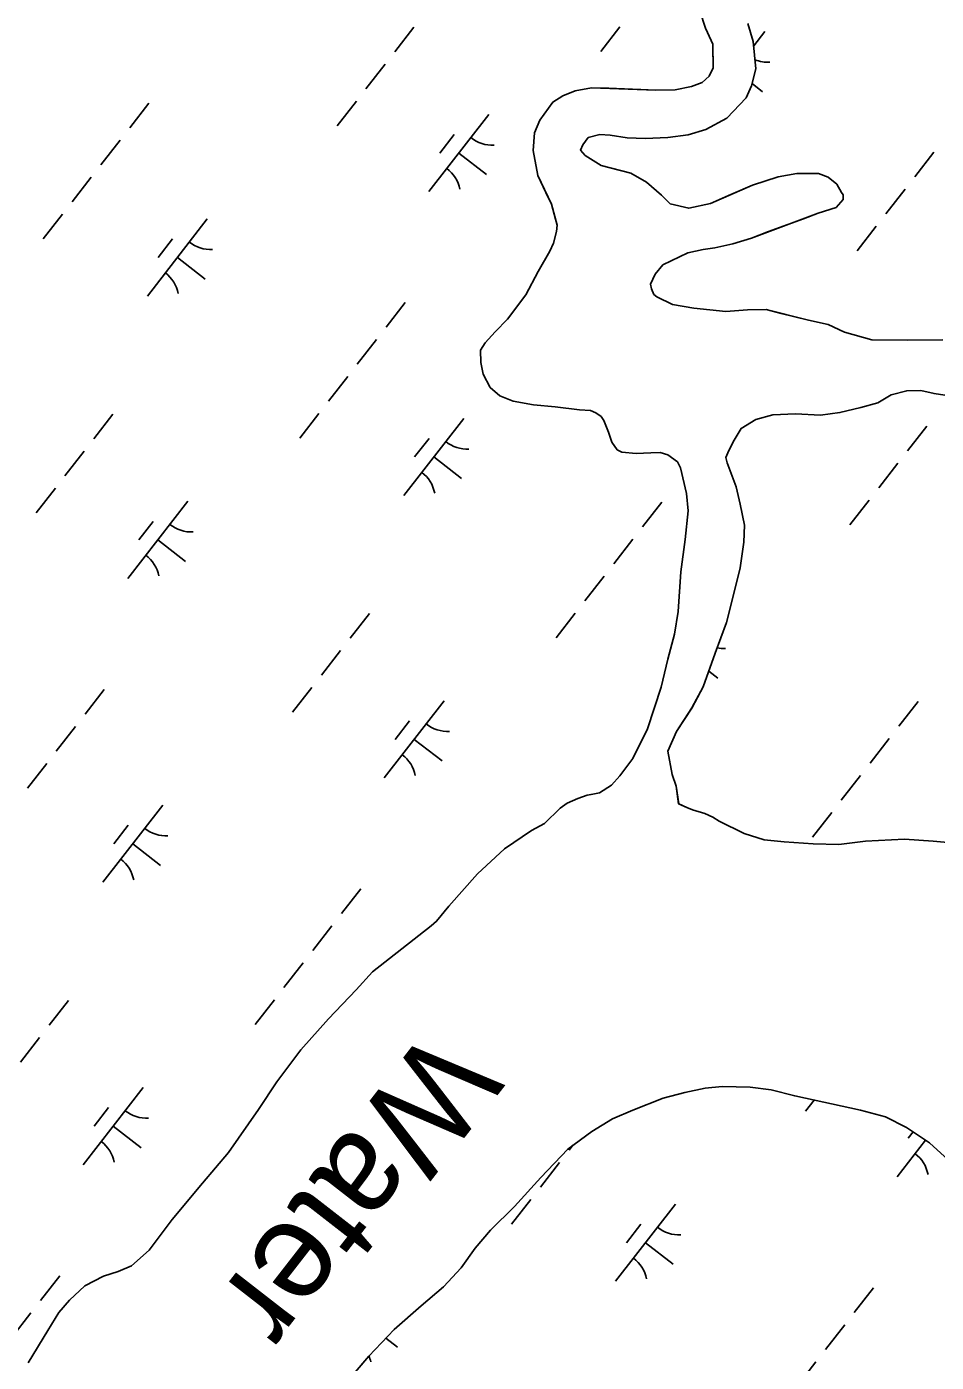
# Model space of a CAD drawing. Extents: x 3888273 to 3909528, y 158682 to 181032.
# Drawn here: x 3899639 to 3900105, y 173482 to 174166 of the extents above; entities that cross this region are included whole.
import ezdxf

# ---------------------------------------------------------------- set-up
doc = ezdxf.new("R2010")
doc.units = 0
for name, color, linetype in [('V-RIVR-IDEN', 7, 'Continuous'), ('V-TOPO-SHOR', 7, 'Continuous'), ('V-WETL-SWMP', 7, 'Continuous')]:
    doc.layers.add(name, color=color, linetype=linetype)

msp = doc.modelspace()

# ---------------------------------------------------------------- linework, layer by layer
at = {"layer": 'V-TOPO-SHOR'}
for points in [[(3899983.77, 174174.39), (3899986.66, 174165.63), (3899989.52, 174159.27), (3899990.34, 174157.29), (3899990.36, 174156.09), (3899990.47, 174145.31), (3899988.52, 174140.9), (3899984.96, 174137.67), (3899979.39, 174135.62), (3899971.03, 174133.93), (3899961.05, 174133.83), (3899953.46, 174134.15), (3899945.07, 174134.46), (3899937.08, 174134.77), (3899928.3, 174135.08), (3899919.93, 174133.39), (3899913.57, 174130.93), (3899908.42, 174127.68), (3899901.73, 174118.43), (3899899, 174112.02), (3899898.3, 174102.83), (3899900.83, 174090.08), (3899904.91, 174081.34), (3899907.36, 174076.18), (3899907.77, 174075.38), (3899909.84, 174067.82), (3899910.67, 174064.63), (3899910.31, 174061.44), (3899908.78, 174055.43), (3899906.82, 174051.42), (3899900.94, 174040.98), (3899894.68, 174028.94), (3899889.56, 174022.1), (3899885.23, 174016.46), (3899878.91, 174010.01), (3899873.78, 174004.36), (3899871.42, 174000.75), (3899871.49, 173994.36), (3899872.75, 173988.39), (3899876.41, 173981.64), (3899881.25, 173977.3), (3899888.06, 173974.57), (3899898.47, 173972.68), (3899909.65, 173971.61), (3899922.04, 173970.14), (3899927.64, 173969.8), (3899930.44, 173968.63), (3899933.26, 173966.66), (3899934.48, 173964.68), (3899936.94, 173958.72), (3899938.59, 173953.55), (3899941.42, 173949.58), (3899943.83, 173948.41), (3899951.02, 173947.69), (3899958.6, 173948.17), (3899963.39, 173948.22), (3899967.4, 173947.06), (3899972.23, 173943.52), (3899973.86, 173940.34), (3899976.79, 173927.2), (3899977.68, 173918.43), (3899976.24, 173903.64), (3899974.02, 173887.25), (3899972.63, 173866.87), (3899970.76, 173855.28), (3899967.3, 173842.46), (3899963.86, 173828.06), (3899956.89, 173806.83), (3899949.47, 173791.58), (3899942.77, 173782.73), (3899938.44, 173777.89), (3899932.4, 173774)], [(3900108.1, 174006.02), (3900090.14, 174005.84), (3900071.77, 174006.04), (3900057.76, 174009.89), (3900049.34, 174013.79), (3900039.33, 174016.08), (3900025.32, 174019.53), (3900017.72, 174021.44), (3900008.14, 174021.34), (3899996.97, 174020.43), (3899980.58, 174022.25), (3899969.78, 174024.13), (3899961.76, 174028.04), (3899960.15, 174029.22), (3899958.92, 174032.01), (3899958.5, 174034.4), (3899960.84, 174039.61), (3899964.78, 174044.44), (3899977.49, 174050.56), (3899985.46, 174052.24), (3899991.44, 174053.1), (3900000.6, 174055.2), (3900010.15, 174058.09), (3900018.89, 174061.38), (3900028.84, 174065.08), (3900036.79, 174067.95), (3900044.35, 174070.83), (3900053.5, 174073.72), (3900057.05, 174077.75), (3900057.02, 174080.14), (3900056.21, 174081.33), (3900053.77, 174085.7), (3900049.34, 174089.24), (3900044.53, 174091.19), (3900033.35, 174091.07), (3900023.79, 174089.37), (3900010.66, 174085.24), (3899999.54, 174080.34), (3899989.2, 174075.84), (3899978.05, 174073.32), (3899968.44, 174075.62), (3899964.01, 174079.96), (3899956.35, 174086.67), (3899948.32, 174091.38), (3899942.32, 174092.91), (3899933.11, 174095.21), (3899925.07, 174100.32), (3899922.65, 174103.08), (3899923.81, 174105.89), (3899926.57, 174109.51), (3899932.54, 174111.17), (3899937.73, 174110.83), (3899946.53, 174109.32), (3899955.72, 174109.02), (3899967.29, 174109.54), (3899977.66, 174110.85), (3899986.81, 174113.74), (3899997.53, 174119.44), (3900007.4, 174129.92), (3900010.13, 174135.94), (3900012.43, 174144.74), (3900011.09, 174158.7), (3900008.2, 174167.86)], [(3899972.89, 173768.37), (3899971.57, 173777.44), (3899969.51, 173783.4), (3899967.39, 173795.36), (3899971.68, 173805.39), (3899979.54, 173817.45), (3899985.41, 173828.29), (3899991.62, 173845.52), (3899997.44, 173861.14), (3900001.27, 173876.76), (3900004.33, 173889.16), (3900006.19, 173902.36), (3900006.5, 173911.14), (3900004.39, 173921.9), (3900002.3, 173930.66), (3899997.78, 173942.99), (3899996.95, 173945.77), (3899998.51, 173949.38), (3900001.25, 173954.6), (3900004.78, 173960.63), (3900012.32, 173965.1), (3900021.08, 173967.59), (3900032.65, 173968.11), (3900045.43, 173967.44), (3900055.4, 173968.74), (3900066.15, 173971.25), (3900074.91, 173973.74), (3900081.65, 173977.8), (3900089.61, 173979.88), (3900096.8, 173979.96), (3900103.6, 173978.43), (3900113.6, 173976.94)], [(3899932.4, 173774), (3899928.03, 173773.16), (3899926.04, 173772.74), (3899921.28, 173771.1), (3899915.72, 173768.64), (3899912.16, 173766.22), (3899904.22, 173758.29)], [(3900006.33, 173753.26), (3899993.52, 173759.5), (3899990.31, 173761.46), (3899986.31, 173763.41), (3899979.91, 173765.34), (3899977.11, 173766.5), (3899972.89, 173768.37)], [(3899904.22, 173758.29), (3899897.56, 173754.71), (3899883.68, 173745.38), (3899869.85, 173732.46), (3899855.25, 173715.94), (3899848.94, 173708.29), (3899846.17, 173705.86), (3899816.08, 173682.39), (3899807.79, 173673.12)], [(3900121.99, 173747.48), (3900103.21, 173749.28), (3900088.43, 173750.32), (3900068.48, 173749.31), (3900054.92, 173747.58), (3900041.75, 173747.84), (3900026.96, 173748.88), (3900016.57, 173749.97), (3900006.33, 173753.26)], [(3899807.79, 173673.12), (3899793.58, 173658.21), (3899779.37, 173642.48), (3899767.17, 173625.99), (3899757.73, 173611.92), (3899742.4, 173589.8), (3899728.99, 173574.09), (3899713.61, 173555.57), (3899701.8, 173539.87), (3899692.71, 173531.79), (3899685.95, 173528.93), (3899678.39, 173526.45), (3899668.86, 173521.56), (3899660.95, 173514.29), (3899655.43, 173507.85), (3899649.94, 173498.61), (3899639.73, 173482.13)], [(3899788.12, 173454.95), (3899814.15, 173485.56), (3899827.18, 173499.27), (3899841.03, 173511.39), (3899852.5, 173521.09), (3899861.58, 173530.77), (3899868.66, 173540.82), (3899876.55, 173550.09), (3899888.8, 173562.2), (3899902.22, 173577.1), (3899916.04, 173591.62), (3899928.32, 173600.53), (3899939.03, 173607.03), (3899949.36, 173611.53), (3899964.86, 173617.68), (3899976.01, 173620.6), (3899986.37, 173622.7), (3899995.14, 173623.59), (3900009.52, 173623.34), (3900020.31, 173621.86), (3900032.32, 173618.79), (3900065.93, 173611.56), (3900078.74, 173608.1), (3900089.58, 173602.62), (3900101.24, 173594.76), (3900110.91, 173586.08)]]:
    msp.add_lwpolyline(points, dxfattribs=at)
at = {"layer": 'V-WETL-SWMP'}
for p, q in [((3899986.66, 174165.63), (3899983.78, 174174.39)), ((3899837.31, 174166.01), (3899827.49, 174153.38)), ((3899942.77, 174166.25), (3899932.95, 174153.63)), ((3899990.34, 174157.29), (3899986.66, 174165.63)), ((3900008.2, 174167.86), (3900011.09, 174158.7)), ((3900011.09, 174158.7), (3900012.43, 174144.75)), ((3900016.92, 174163.78), (3900011.29, 174156.55)), ((3899990.47, 174145.31), (3899990.34, 174157.29)), ((3899822.57, 174147.07), (3899812.75, 174134.44)), ((3899988.52, 174140.9), (3899990.47, 174145.31)), ((3900012.43, 174144.75), (3900010.13, 174135.94)), ((3899979.39, 174135.62), (3899984.96, 174137.67)), ((3899984.96, 174137.67), (3899988.52, 174140.9)), ((3899908.42, 174127.68), (3899913.57, 174130.93)), ((3899913.57, 174130.93), (3899919.93, 174133.39)), ((3899919.93, 174133.39), (3899928.3, 174135.08)), ((3899928.3, 174135.08), (3899961.05, 174133.83)), ((3899961.05, 174133.83), (3899971.03, 174133.93)), ((3899971.03, 174133.93), (3899979.39, 174135.62)), ((3900010.13, 174135.94), (3900007.4, 174129.92)), ((3900010.44, 174137.14), (3900015.77, 174133)), ((3899701.6, 174127.16), (3899691.78, 174114.53)), ((3899807.84, 174128.13), (3899798.01, 174115.5)), ((3899901.73, 174118.43), (3899908.42, 174127.68)), ((3900007.4, 174129.92), (3899997.53, 174119.44)), ((3899875.68, 174121.33), (3899844.97, 174081.87)), ((3899899, 174112.02), (3899901.73, 174118.43)), ((3899997.53, 174119.44), (3899986.81, 174113.74)), ((3899857.92, 174111.07), (3899850.55, 174101.6)), ((3899898.3, 174102.83), (3899899, 174112.02)), ((3899932.54, 174111.17), (3899926.57, 174109.51)), ((3899937.73, 174110.83), (3899932.54, 174111.17)), ((3899946.53, 174109.32), (3899937.73, 174110.83)), ((3899977.66, 174110.85), (3899967.29, 174109.54)), ((3899986.81, 174113.74), (3899977.66, 174110.85)), ((3899686.86, 174108.22), (3899677.04, 174095.59)), ((3899923.81, 174105.89), (3899922.65, 174103.08)), ((3899926.57, 174109.51), (3899923.81, 174105.89)), ((3899955.72, 174109.02), (3899946.53, 174109.32)), ((3899967.29, 174109.54), (3899955.72, 174109.02)), ((3899860.32, 174101.6), (3899874.53, 174090.55)), ((3899900.83, 174090.08), (3899898.3, 174102.83)), ((3899922.65, 174103.08), (3899925.07, 174100.31)), ((3899925.07, 174100.31), (3899933.11, 174095.21)), ((3900103.53, 174101.99), (3900093.71, 174089.36)), ((3899907.77, 174075.38), (3899900.83, 174090.08)), ((3899933.11, 174095.21), (3899948.32, 174091.38)), ((3899948.32, 174091.38), (3899956.35, 174086.67)), ((3900023.79, 174089.37), (3900033.35, 174091.07)), ((3900033.35, 174091.07), (3900044.53, 174091.19)), ((3900044.53, 174091.19), (3900049.34, 174089.24)), ((3899672.13, 174089.28), (3899662.3, 174076.65)), ((3899956.35, 174086.67), (3899964.01, 174079.96)), ((3899989.2, 174075.84), (3900010.66, 174085.24)), ((3900010.66, 174085.24), (3900023.79, 174089.37)), ((3900049.34, 174089.24), (3900053.77, 174085.7)), ((3900053.77, 174085.7), (3900056.21, 174081.33)), ((3900088.79, 174083.05), (3900078.97, 174070.42)), ((3899964.01, 174079.96), (3899968.45, 174075.62)), ((3899978.05, 174073.32), (3899989.2, 174075.84)), ((3900057.05, 174077.75), (3900053.5, 174073.72)), ((3900056.21, 174081.33), (3900057.02, 174080.14)), ((3900057.02, 174080.14), (3900057.05, 174077.75)), ((3899657.39, 174070.33), (3899647.56, 174057.71)), ((3899910.67, 174064.63), (3899907.77, 174075.38)), ((3899968.45, 174075.62), (3899978.05, 174073.32)), ((3900044.35, 174070.83), (3900010.15, 174058.09)), ((3900053.5, 174073.72), (3900044.35, 174070.83)), ((3899731.53, 174067.86), (3899700.83, 174028.4)), ((3899910.31, 174061.44), (3899910.67, 174064.63)), ((3900074.06, 174064.11), (3900064.23, 174051.48)), ((3899713.77, 174057.6), (3899706.4, 174048.13)), ((3899906.82, 174051.42), (3899908.77, 174055.43)), ((3899908.77, 174055.43), (3899910.31, 174061.44)), ((3900010.15, 174058.09), (3900000.6, 174055.2)), ((3899900.94, 174040.98), (3899906.82, 174051.42)), ((3899977.49, 174050.56), (3899964.78, 174044.44)), ((3899985.46, 174052.24), (3899977.49, 174050.56)), ((3899991.44, 174053.11), (3899985.46, 174052.24)), ((3900000.6, 174055.2), (3899991.44, 174053.11)), ((3899716.18, 174048.13), (3899730.39, 174037.08)), ((3899964.78, 174044.44), (3899960.84, 174039.61)), ((3899894.68, 174028.93), (3899900.94, 174040.98)), ((3899960.84, 174039.61), (3899958.5, 174034.4)), ((3899885.23, 174016.46), (3899894.68, 174028.93)), ((3899958.5, 174034.4), (3899958.92, 174032.01)), ((3899958.92, 174032.01), (3899960.15, 174029.22)), ((3899960.15, 174029.22), (3899961.76, 174028.04)), ((3899961.76, 174028.04), (3899969.78, 174024.13)), ((3899832.88, 174025.01), (3899823.06, 174012.39)), ((3899969.78, 174024.13), (3899980.58, 174022.25)), ((3899980.58, 174022.25), (3899996.97, 174020.43)), ((3899996.97, 174020.43), (3900008.14, 174021.34)), ((3900008.14, 174021.34), (3900017.72, 174021.44)), ((3900017.72, 174021.44), (3900039.33, 174016.08)), ((3899878.91, 174010.01), (3899885.23, 174016.46)), ((3900039.33, 174016.08), (3900049.33, 174013.79)), ((3899873.78, 174004.36), (3899878.91, 174010.01)), ((3900049.33, 174013.79), (3900057.76, 174009.89)), ((3900057.76, 174009.89), (3900071.77, 174006.04)), ((3899818.14, 174006.07), (3899808.32, 173993.45)), ((3899871.42, 174000.75), (3899873.78, 174004.36)), ((3899871.49, 173994.36), (3899871.42, 174000.75)), ((3900071.77, 174006.04), (3900090.14, 174005.84)), ((3900090.14, 174005.84), (3900108.1, 174006.02)), ((3899872.75, 173988.39), (3899871.49, 173994.36)), ((3899803.41, 173987.13), (3899793.58, 173974.5)), ((3899876.41, 173981.64), (3899872.75, 173988.39)), ((3899881.25, 173977.3), (3899876.41, 173981.64)), ((3899888.06, 173974.57), (3899881.25, 173977.3)), ((3899898.46, 173972.69), (3899888.06, 173974.57)), ((3900074.91, 173973.74), (3900066.15, 173971.25)), ((3900081.65, 173977.8), (3900074.91, 173973.74)), ((3900089.61, 173979.88), (3900081.65, 173977.8)), ((3900096.8, 173979.96), (3900089.61, 173979.88)), ((3900103.6, 173978.43), (3900096.8, 173979.96)), ((3900113.6, 173976.94), (3900103.6, 173978.43)), ((3899683.21, 173967.95), (3899673.38, 173955.32)), ((3899788.67, 173968.19), (3899778.84, 173955.56)), ((3899909.65, 173971.61), (3899898.46, 173972.69)), ((3899922.04, 173970.14), (3899909.65, 173971.61)), ((3899927.64, 173969.8), (3899922.04, 173970.14)), ((3899930.44, 173968.63), (3899927.64, 173969.8)), ((3899933.26, 173966.66), (3899930.44, 173968.63)), ((3899934.48, 173964.68), (3899933.26, 173966.66)), ((3900021.08, 173967.59), (3900012.32, 173965.1)), ((3900032.65, 173968.11), (3900021.08, 173967.59)), ((3900045.43, 173967.44), (3900032.65, 173968.11)), ((3900055.4, 173968.74), (3900045.43, 173967.44)), ((3900066.15, 173971.25), (3900055.4, 173968.74)), ((3899862.81, 173965.72), (3899832.11, 173926.25)), ((3899936.94, 173958.72), (3899934.48, 173964.68)), ((3900004.78, 173960.63), (3900001.25, 173954.6)), ((3900012.32, 173965.1), (3900004.78, 173960.63)), ((3900099.87, 173961.72), (3900090.05, 173949.09)), ((3899845.05, 173955.46), (3899837.69, 173945.99)), ((3899938.59, 173953.55), (3899936.94, 173958.72)), ((3899941.42, 173949.58), (3899938.59, 173953.55)), ((3900001.25, 173954.6), (3899998.51, 173949.38)), ((3899668.47, 173949.01), (3899658.64, 173936.38)), ((3899847.46, 173945.99), (3899861.67, 173934.93)), ((3899943.83, 173948.41), (3899941.42, 173949.58)), ((3899951.02, 173947.69), (3899943.83, 173948.41)), ((3899958.6, 173948.17), (3899951.02, 173947.69)), ((3899963.39, 173948.22), (3899958.6, 173948.17)), ((3899967.4, 173947.06), (3899963.39, 173948.22)), ((3899972.23, 173943.52), (3899967.4, 173947.06)), ((3899998.51, 173949.38), (3899996.95, 173945.77)), ((3899973.86, 173940.34), (3899972.23, 173943.52)), ((3899976.79, 173927.2), (3899973.86, 173940.34)), ((3899996.95, 173945.77), (3899997.78, 173942.99)), ((3899997.78, 173942.99), (3900002.3, 173930.66)), ((3900085.14, 173942.78), (3900075.31, 173930.15)), ((3899653.73, 173930.06), (3899643.9, 173917.44)), ((3899977.68, 173918.43), (3899976.79, 173927.2)), ((3900002.3, 173930.66), (3900004.39, 173921.9)), ((3899721.57, 173923.27), (3899690.87, 173883.81)), ((3899964.16, 173922.87), (3899954.34, 173910.24)), ((3900004.39, 173921.9), (3900006.5, 173911.14)), ((3900070.4, 173923.84), (3900060.57, 173911.21)), ((3899703.81, 173913.01), (3899696.44, 173903.54)), ((3899976.24, 173903.64), (3899977.68, 173918.43)), ((3900006.5, 173911.14), (3900006.19, 173902.36)), ((3899706.22, 173903.54), (3899720.42, 173892.48)), ((3899949.43, 173903.93), (3899939.6, 173891.3)), ((3899974.01, 173887.25), (3899976.24, 173903.64)), ((3900006.19, 173902.36), (3900004.33, 173889.16)), ((3899934.69, 173884.99), (3899924.86, 173872.36)), ((3899972.63, 173866.87), (3899974.01, 173887.25)), ((3900004.33, 173889.16), (3899997.44, 173861.15)), ((3899814.49, 173865.8), (3899804.66, 173853.17)), ((3899919.95, 173866.04), (3899910.12, 173853.42)), ((3899970.76, 173855.28), (3899972.63, 173866.87)), ((3899997.44, 173861.15), (3899991.62, 173845.52)), ((3899967.3, 173842.47), (3899970.76, 173855.28)), ((3899799.75, 173846.86), (3899789.92, 173834.23)), ((3899991.62, 173845.52), (3899985.41, 173828.29)), ((3899963.86, 173828.06), (3899967.3, 173842.47)), ((3899988.33, 173836.38), (3899992.95, 173832.79)), ((3899678.78, 173826.95), (3899668.95, 173814.32)), ((3899785.01, 173827.92), (3899775.19, 173815.29)), ((3899956.89, 173806.83), (3899963.86, 173828.06)), ((3899985.41, 173828.29), (3899979.54, 173817.44)), ((3899852.85, 173821.12), (3899822.15, 173781.66)), ((3899979.54, 173817.44), (3899971.68, 173805.39)), ((3900095.44, 173820.73), (3900085.62, 173808.1)), ((3899835.09, 173810.87), (3899827.73, 173801.39)), ((3899664.04, 173808.01), (3899654.21, 173795.38)), ((3899949.47, 173791.58), (3899956.89, 173806.83)), ((3899971.68, 173805.39), (3899967.39, 173795.36)), ((3899837.5, 173801.39), (3899851.71, 173790.34)), ((3900080.71, 173801.78), (3900070.88, 173789.16)), ((3899649.3, 173789.07), (3899639.47, 173776.44)), ((3899942.77, 173782.73), (3899949.47, 173791.58)), ((3899967.39, 173795.36), (3899969.51, 173783.41)), ((3899938.43, 173777.89), (3899942.77, 173782.73)), ((3899969.51, 173783.41), (3899971.57, 173777.44)), ((3900065.97, 173782.84), (3900056.14, 173770.21)), ((3899932.4, 173774), (3899938.43, 173777.89)), ((3899971.57, 173777.44), (3899972.71, 173768.45)), ((3899912.16, 173766.22), (3899915.72, 173768.65)), ((3899915.72, 173768.65), (3899921.28, 173771.1)), ((3899921.28, 173771.1), (3899926.04, 173772.74)), ((3899926.04, 173772.74), (3899928.03, 173773.16)), ((3899928.03, 173773.16), (3899932.4, 173774)), ((3899972.71, 173768.45), (3899977.11, 173766.5)), ((3899708.71, 173767.65), (3899678, 173728.19)), ((3899904.22, 173758.29), (3899912.16, 173766.22)), ((3899977.11, 173766.5), (3899979.91, 173765.34)), ((3899979.91, 173765.34), (3899986.31, 173763.41)), ((3899986.31, 173763.41), (3899990.31, 173761.46)), ((3899990.31, 173761.46), (3899993.52, 173759.5)), ((3900051.23, 173763.9), (3900041.4, 173751.27)), ((3899690.95, 173757.4), (3899683.58, 173747.92)), ((3899883.68, 173745.38), (3899897.56, 173754.71)), ((3899897.56, 173754.71), (3899904.22, 173758.29)), ((3899993.52, 173759.5), (3900006.33, 173753.26)), ((3899693.35, 173747.92), (3899707.56, 173736.87)), ((3900006.33, 173753.26), (3900016.57, 173749.97)), ((3900016.57, 173749.97), (3900026.96, 173748.88)), ((3900026.96, 173748.88), (3900041.75, 173747.83)), ((3900041.75, 173747.83), (3900054.92, 173747.58)), ((3900054.92, 173747.58), (3900068.48, 173749.31)), ((3900068.48, 173749.31), (3900088.43, 173750.32)), ((3900088.43, 173750.32), (3900103.21, 173749.28)), ((3900103.21, 173749.28), (3900121.99, 173747.48)), ((3899869.85, 173732.46), (3899883.68, 173745.38)), ((3899855.25, 173715.94), (3899869.85, 173732.46)), ((3899810.06, 173724.81), (3899800.23, 173712.18)), ((3899848.94, 173708.29), (3899855.25, 173715.94)), ((3899846.17, 173705.86), (3899848.94, 173708.29)), ((3899795.32, 173705.86), (3899785.49, 173693.24)), ((3899816.08, 173682.39), (3899846.17, 173705.86)), ((3899780.58, 173686.92), (3899770.76, 173674.29)), ((3899807.79, 173673.12), (3899816.08, 173682.39)), ((3899793.58, 173658.2), (3899807.79, 173673.12)), ((3899660.38, 173667.74), (3899650.55, 173655.11)), ((3899765.84, 173667.98), (3899756.02, 173655.35)), ((3899779.37, 173642.49), (3899793.58, 173658.2)), ((3899645.64, 173648.8), (3899635.82, 173636.17)), ((3899767.17, 173625.99), (3899779.37, 173642.49)), ((3899757.73, 173611.92), (3899767.17, 173625.99)), ((3899698.74, 173623.06), (3899668.04, 173583.6)), ((3899964.87, 173617.68), (3899949.36, 173611.53)), ((3899976.01, 173620.6), (3899964.87, 173617.68)), ((3899986.37, 173622.7), (3899976.01, 173620.6)), ((3899995.14, 173623.59), (3899986.37, 173622.7)), ((3900009.52, 173623.34), (3899995.14, 173623.59)), ((3900020.31, 173621.86), (3900009.52, 173623.34)), ((3900032.32, 173618.79), (3900020.31, 173621.86)), ((3900065.93, 173611.56), (3900032.32, 173618.79)), ((3899680.99, 173612.8), (3899673.62, 173603.33)), ((3899742.4, 173589.8), (3899757.73, 173611.92)), ((3899949.36, 173611.53), (3899939.03, 173607.03)), ((3900042.16, 173616.67), (3900037.75, 173611)), ((3900078.74, 173608.1), (3900065.93, 173611.56)), ((3899939.03, 173607.03), (3899928.32, 173600.53)), ((3900089.58, 173602.63), (3900078.74, 173608.1)), ((3899683.39, 173603.33), (3899697.6, 173592.27)), ((3899928.32, 173600.53), (3899916.04, 173591.62)), ((3900101.24, 173594.76), (3900089.58, 173602.63)), ((3900092.86, 173600.41), (3900090.29, 173597.1)), ((3899916.04, 173591.62), (3899902.21, 173577.11)), ((3899918.68, 173593.54), (3899916.77, 173591.09)), ((3900099.27, 173596.09), (3900084.71, 173577.37)), ((3900110.91, 173586.08), (3900101.24, 173594.76)), ((3899728.99, 173574.09), (3899742.4, 173589.8)), ((3899911.86, 173584.78), (3899902.04, 173572.15)), ((3899902.21, 173577.11), (3899888.8, 173562.19)), ((3899713.61, 173555.57), (3899728.99, 173574.09)), ((3899897.12, 173565.84), (3899887.3, 173553.21)), ((3899971.27, 173563.36), (3899940.56, 173523.9)), ((3899888.8, 173562.19), (3899876.55, 173550.09)), ((3899701.8, 173539.87), (3899713.61, 173555.57)), ((3899876.55, 173550.09), (3899868.66, 173540.82)), ((3899953.51, 173553.11), (3899946.14, 173543.63)), ((3899955.91, 173543.63), (3899970.12, 173532.58)), ((3899692.71, 173531.79), (3899701.8, 173539.87)), ((3899868.66, 173540.82), (3899861.58, 173530.77)), ((3899678.39, 173526.45), (3899685.95, 173528.93)), ((3899685.95, 173528.93), (3899692.71, 173531.79)), ((3899861.58, 173530.77), (3899852.5, 173521.09)), ((3899655.95, 173526.74), (3899646.13, 173514.11)), ((3899668.86, 173521.56), (3899678.39, 173526.45)), ((3899660.95, 173514.29), (3899668.86, 173521.56)), ((3899852.5, 173521.09), (3899841.03, 173511.39)), ((3900072.62, 173520.52), (3900062.79, 173507.89)), ((3899655.43, 173507.85), (3899660.95, 173514.29)), ((3899841.03, 173511.39), (3899827.18, 173499.27)), ((3899641.21, 173507.8), (3899631.39, 173495.17)), ((3899649.94, 173498.61), (3899655.43, 173507.85)), ((3900057.88, 173501.58), (3900048.05, 173488.95)), ((3899639.73, 173482.13), (3899649.94, 173498.61)), ((3899827.18, 173499.27), (3899814.15, 173485.56)), ((3899822.91, 173494.78), (3899828.88, 173490.13)), ((3899814.15, 173485.56), (3899788.12, 173454.95)), ((3900043.14, 173482.63), (3900033.32, 173470.01))]:
    msp.add_line(p, q, dxfattribs=at)
for centre, start, end in [((3900018.71, 174165.7), 247.53643, 272.88664), ((3899877.47, 174123.25), 231.34298, 272.88664), ((3899843.55, 174079.65), 11.34298, 52.88663), ((3899733.33, 174069.78), 231.34298, 272.88664), ((3899699.4, 174026.18), 11.34298, 52.88663), ((3899864.61, 173967.64), 231.34298, 272.88664), ((3899830.69, 173924.04), 11.34298, 52.88663), ((3899723.37, 173925.19), 231.34298, 272.88664), ((3899689.44, 173881.59), 11.34298, 52.88663), ((3899995.89, 173865.49), 259.27716, 272.88664), ((3899854.65, 173823.05), 231.34298, 272.88664), ((3899820.72, 173779.45), 11.34298, 52.88663), ((3899710.5, 173769.58), 231.34298, 272.88664), ((3899676.58, 173725.98), 11.34298, 52.88663), ((3899700.54, 173624.98), 231.34298, 272.88664), ((3899666.62, 173581.38), 11.34298, 52.88663), ((3900083.29, 173575.16), 11.34298, 52.88663), ((3899973.06, 173565.29), 231.34298, 272.88664), ((3899939.14, 173521.69), 11.34298, 52.88663), ((3899797.9, 173479.24), 11.34298, 21.53976)]:
    msp.add_arc(centre, 17.62, start, end, dxfattribs=at)

# ---------------------------------------------------------------- texts
at = {"layer": 'V-RIVR-IDEN'}
msp.add_text('Water', height=50, rotation=232.11852, dxfattribs=at).set_placement((3899844.86, 173655.23))

doc.saveas('drawing.dxf')
